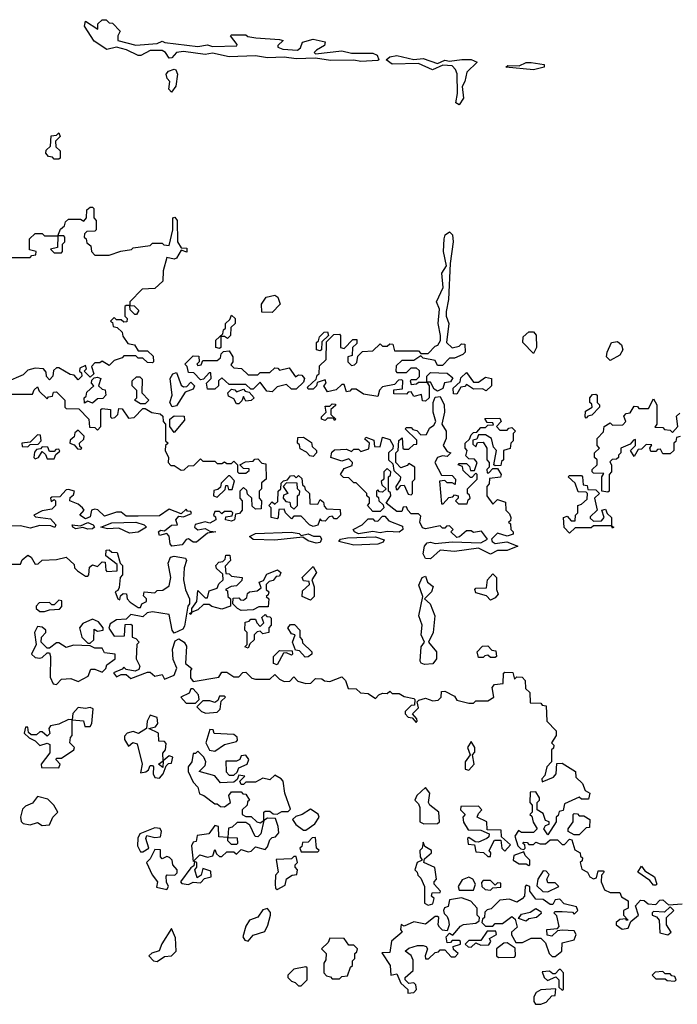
# Model space of a CAD drawing. Extents: x 1980017 to 2252640, y 74400 to 266395.
# Tile 347 of 388: x 2189201 to 2191945, y 215573 to 219682. Entities that reach past the tile are written whole.
import ezdxf

# ---------------------------------------------------------------- set-up
doc = ezdxf.new("R2010")
doc.units = 0

msp = doc.modelspace()

# ---------------------------------------------------------------- linework, layer by layer
at = {"layer": '0CON20XD'}
for points in [[(2190625, 219508), (2190595, 219514.2), (2190498.3, 219511.7), (2190435, 219522.5), (2190355, 219518.8), (2190305, 219526.7), (2190235, 219523.3), (2190185, 219531.2), (2190075, 219528), (2190005, 219542.5), (2189975, 219537.5), (2189885, 219550), (2189855, 219546.2), (2189836.4, 219523.6), (2189825, 219522.5), (2189810, 219545), (2189795, 219553.3), (2189745, 219553.3), (2189707, 219533), (2189695, 219532.5), (2189646.4, 219556.4), (2189605, 219567.5), (2189565, 219557.5), (2189512.3, 219592.3), (2189471.2, 219655), (2189475, 219676.7), (2189527.5, 219642.5), (2189527.5, 219665), (2189545, 219682.5), (2189561.7, 219681.7), (2189575, 219670), (2189588.3, 219668.3), (2189620, 219635), (2189610, 219615), (2189610, 219595), (2189686.1, 219576.1), (2189775, 219583.3), (2189795, 219592.5), (2189806.7, 219586.7), (2189945, 219570), (2189985, 219577.5), (2190005, 219570), (2190106.7, 219573.3), (2190108.3, 219578.3), (2190080, 219615), (2190085, 219620), (2190145, 219620), (2190153, 219613), (2190187, 219607), (2190285, 219600), (2190300, 219595), (2190277.5, 219575), (2190278.3, 219568.3), (2190299.3, 219559.3), (2190360, 219555), (2190372.5, 219565), (2190381.2, 219588.8), (2190425, 219601.2), (2190475, 219590), (2190472.5, 219575), (2190440, 219555), (2190430, 219545), (2190435, 219540), (2190545, 219552.5), (2190585, 219542.5), (2190675, 219543.3), (2190692.5, 219535), (2190700, 219515), (2190695, 219512.5), (2190625, 219508)], [(2191035, 219327.5), (2191021.2, 219335), (2191027.5, 219375), (2191026.1, 219456.1), (2191020, 219475), (2191005, 219490), (2190967, 219493), (2190923.8, 219473.8), (2190865, 219500), (2190755, 219497.5), (2190730, 219515), (2190745, 219527.5), (2190775, 219532.5), (2190845, 219516.7), (2190885, 219520), (2190945, 219500), (2190975, 219513.3), (2190995, 219510), (2191045.8, 219515.8), (2191085, 219516.7), (2191110, 219505), (2191066.1, 219463.9), (2191058.8, 219425), (2191047, 219403), (2191052.5, 219355), (2191035, 219327.5)], [(2189835, 219380), (2189823, 219393), (2189827.5, 219425), (2189816.7, 219436.7), (2189812.5, 219455), (2189821.7, 219468.3), (2189845, 219476.7), (2189853, 219473), (2189860, 219455), (2189852.5, 219405), (2189835, 219380)], [(2191345, 219473.8), (2191230, 219485), (2191238.3, 219491.7), (2191285, 219490), (2191315, 219503.3), (2191335, 219503.3), (2191390, 219495), (2191390, 219485), (2191345, 219473.8)], [(2189365, 219100), (2189345, 219100), (2189338.3, 219108.3), (2189321.7, 219111.7), (2189310, 219125), (2189311.7, 219138.3), (2189330, 219155), (2189331.7, 219198.3), (2189355, 219200), (2189365, 219210), (2189370, 219195), (2189350, 219175), (2189351.7, 219151.7), (2189370, 219135), (2189370, 219105), (2189365, 219100)], [(2189305, 218780), (2189360, 218780), (2189371.7, 218808.3), (2189388.3, 218821.7), (2189391.7, 218838.3), (2189405, 218850), (2189455, 218850), (2189468.3, 218841.7), (2189480, 218855), (2189481.7, 218888.3), (2189495, 218900), (2189505, 218900), (2189510, 218895), (2189510, 218855), (2189520, 218845), (2189520, 218805), (2189515, 218800), (2189481.7, 218798.3), (2189471.7, 218788.3), (2189470, 218775), (2189478.3, 218768.3), (2189481.7, 218751.7), (2189498.3, 218738.3), (2189500, 218715), (2189515, 218700), (2189575, 218700), (2189623, 218717), (2189667, 218723), (2189675, 218730), (2189745, 218740), (2189755, 218750), (2189795, 218750), (2189803, 218743), (2189825, 218740), (2189840, 218805), (2189840, 218855), (2189848.3, 218858.3), (2189857.5, 218845), (2189860, 218755), (2189875, 218730), (2189898.3, 218728.3), (2189898.3, 218711.7), (2189875, 218720), (2189855, 218687.5), (2189845, 218683.3), (2189815, 218690), (2189800, 218635), (2189798.3, 218591.7), (2189765, 218560), (2189711.7, 218558.3), (2189660, 218505), (2189660, 218490), (2189678.3, 218488.3), (2189698.3, 218468.3), (2189688.3, 218451.7), (2189681.7, 218451.7), (2189661.7, 218471.7), (2189660, 218490), (2189645, 218490), (2189640, 218485), (2189640, 218445), (2189650, 218435), (2189648.3, 218421.7), (2189635, 218420), (2189625, 218430), (2189605, 218430), (2189595, 218440), (2189580, 218425), (2189588.3, 218418.3), (2189591.7, 218401.7), (2189608.3, 218398.3), (2189628.3, 218378.3), (2189631.7, 218361.7), (2189651.7, 218331.7), (2189680, 218325), (2189695, 218300), (2189735, 218300), (2189758.3, 218278.3), (2189760, 218255), (2189755, 218250), (2189735, 218252.5), (2189715, 218270), (2189695, 218270), (2189685, 218280), (2189635, 218280), (2189628.3, 218271.7), (2189595, 218260), (2189575, 218240), (2189545, 218257.5), (2189535, 218250), (2189515, 218250), (2189500, 218235), (2189510, 218205), (2189495, 218190), (2189470, 218215), (2189480, 218225), (2189475, 218240), (2189451.7, 218228.3), (2189450, 218215), (2189458.3, 218208.3), (2189460, 218195), (2189445, 218180), (2189428.3, 218198.3), (2189411.7, 218201.7), (2189365, 218230), (2189355, 218230), (2189341.7, 218218.3), (2189340, 218195), (2189325, 218180), (2189313, 218193), (2189311.7, 218211.7), (2189300, 218225), (2189265, 218227.5), (2189235, 218220), (2189215, 218200), (2189145, 218170)], [(2189155, 218690), (2189245, 218690), (2189251.7, 218698.3), (2189268.3, 218701.7), (2189270, 218715), (2189241.7, 218721.7), (2189241.7, 218768.3), (2189265, 218790), (2189295, 218790), (2189305, 218780)], [(2189375, 218710), (2189380, 218715), (2189380, 218745), (2189390, 218755), (2189390, 218775), (2189385, 218780), (2189360, 218780), (2189358.3, 218731.7), (2189330, 218725), (2189345, 218710), (2189375, 218710)], [(2190895, 218090), (2190881.7, 218091.7), (2190878.3, 218118.3), (2190845, 218110), (2190835, 218130), (2190821.7, 218128.3), (2190815, 218120), (2190761.7, 218121.7), (2190761.7, 218138.3), (2190798.3, 218141.7), (2190800, 218175), (2190795, 218180), (2190781.7, 218178.3), (2190765, 218160), (2190715, 218150), (2190703, 218137), (2190695, 218110), (2190635, 218120), (2190605, 218140), (2190585, 218140), (2190578.3, 218131.7), (2190565, 218130), (2190555, 218160), (2190545, 218160), (2190521.7, 218138.3), (2190485, 218130), (2190470, 218155), (2190480, 218165), (2190475, 218180), (2190441.7, 218168.3), (2190440, 218155), (2190425, 218140), (2190405, 218140), (2190401.7, 218148.3), (2190438.3, 218181.7), (2190441.7, 218198.3), (2190450, 218205), (2190451.7, 218238.3), (2190480, 218265), (2190481.7, 218338.3), (2190511.7, 218368.3), (2190535, 218370), (2190540, 218365), (2190540, 218315), (2190555, 218310), (2190591.7, 218348.3), (2190608.3, 218348.3), (2190608.3, 218331.7), (2190590, 218315), (2190588.3, 218281.7), (2190570, 218275), (2190570, 218255), (2190585, 218240), (2190598.3, 218241.7), (2190608.3, 218251.7), (2190611.7, 218278.3), (2190631.7, 218298.3), (2190675, 218300), (2190705, 218330), (2190715, 218320), (2190735, 218320), (2190745, 218330), (2190758.3, 218328.3), (2190765, 218300), (2190865, 218300), (2190875, 218290), (2190905, 218290), (2190935, 218320), (2190946.4, 218323.6), (2190957, 218343), (2190957.5, 218365), (2190946.7, 218415), (2190952.5, 218475), (2190940, 218505), (2190967.5, 218565), (2190962.5, 218625), (2190982.5, 218655), (2190970, 218715), (2190971.7, 218768.3), (2190976.7, 218785), (2190995, 218797.5), (2191006.7, 218785), (2191010, 218755), (2190997.5, 218665), (2190990, 218515), (2190980, 218465), (2190980, 218445), (2190991.2, 218415), (2190982.5, 218335), (2191005, 218312.5), (2191035, 218320), (2191045, 218330), (2191058.3, 218328.3), (2191060, 218295), (2191050, 218285), (2191015, 218270), (2190995, 218270), (2190965, 218240), (2190945, 218240), (2190935, 218260), (2190885, 218270), (2190875, 218280), (2190845, 218260), (2190795, 218260), (2190771.7, 218238.3), (2190770, 218215), (2190775, 218210), (2190815, 218210), (2190835, 218230), (2190855, 218230), (2190868.3, 218218.3), (2190868.3, 218191.7), (2190855, 218180), (2190835, 218180), (2190830, 218175), (2190835, 218160), (2190857, 218163), (2190865, 218170), (2190900, 218170), (2190900, 218195), (2190915, 218210), (2190985, 218207.5), (2191008.3, 218188.3), (2190998.3, 218171.7), (2190973.6, 218166.4), (2190966.4, 218143.6), (2190945, 218132.5), (2190930, 218140), (2190915, 218170), (2190900, 218170), (2190910, 218155), (2190910, 218105), (2190895, 218090)], [(2190255, 218460), (2190211.7, 218461.7), (2190210, 218495), (2190230, 218525), (2190265, 218532.5), (2190277.5, 218525), (2190287.5, 218495), (2190255, 218460)], [(2190035, 218310), (2190020, 218315), (2190020, 218345), (2190048.3, 218371.7), (2190051.7, 218388.3), (2190060, 218395), (2190060, 218415), (2190078.3, 218431.7), (2190085, 218450), (2190100, 218435), (2190100, 218415), (2190081.7, 218398.3), (2190080, 218365), (2190068.3, 218351.7), (2190055, 218360), (2190040, 218360), (2190040, 218315), (2190035, 218310)], [(2190455, 218300), (2190440, 218305), (2190440, 218335), (2190448.3, 218341.7), (2190451.7, 218358.3), (2190471.7, 218378.3), (2190485, 218380), (2190490, 218365), (2190461.7, 218338.3), (2190460, 218305), (2190455, 218300)], [(2191345, 218290), (2191300, 218335), (2191301.7, 218358.3), (2191325, 218380), (2191345, 218380), (2191356.4, 218366.4), (2191357.5, 218315), (2191345, 218290)], [(2191665, 218260), (2191650, 218275), (2191652.5, 218295), (2191670, 218335), (2191695, 218340), (2191712.5, 218325), (2191717.5, 218305), (2191705, 218282.5), (2191665, 218260)], [(2190255, 218130), (2190231.7, 218131.7), (2190205, 218170), (2190175, 218140), (2190165, 218140), (2190145, 218160), (2190075, 218160), (2190045, 218187.5), (2190030, 218175), (2190030, 218155), (2190015, 218140), (2189985, 218140), (2189980, 218165), (2190000, 218185), (2189998.3, 218208.3), (2189991.7, 218208.3), (2189968.3, 218181.7), (2189955, 218180), (2189928.3, 218208.3), (2189905, 218210), (2189900, 218235), (2189890, 218245), (2189925, 218280), (2189948.3, 218278.3), (2189950, 218255), (2189940, 218245), (2189945, 218240), (2189958.3, 218241.7), (2189965, 218260), (2190025, 218260), (2190038.3, 218271.7), (2190041.7, 218288.3), (2190051.7, 218298.3), (2190075, 218300), (2190090, 218275), (2190090, 218255), (2190081.7, 218241.7), (2190095, 218230), (2190127, 218227), (2190155, 218200), (2190195, 218200), (2190205, 218210), (2190245, 218210), (2190265, 218230), (2190278.3, 218228.3), (2190285, 218220), (2190325, 218230), (2190352.5, 218192.5), (2190365, 218200), (2190378.3, 218198.3), (2190390, 218185), (2190385, 218170), (2190355, 218140), (2190335, 218140), (2190315, 218160), (2190275, 218150), (2190255, 218130)], [(2189837.5, 218067.5), (2189827.5, 218085), (2189837.5, 218115), (2189828.8, 218185), (2189840, 218205), (2189855, 218210), (2189875, 218157.5), (2189885, 218150), (2189898.3, 218151.7), (2189915, 218170), (2189930, 218155), (2189925, 218140), (2189891.7, 218128.3), (2189855, 218071.2), (2189837.5, 218067.5)], [(2191025, 218120), (2191011.7, 218121.7), (2191010, 218145), (2191038.3, 218171.7), (2191041.7, 218188.3), (2191065, 218210), (2191095, 218170), (2191115, 218170), (2191145, 218190), (2191170, 218185), (2191170, 218155), (2191147, 218133), (2191131.7, 218141.7), (2191095, 218140), (2191065, 218160), (2191058.3, 218151.7), (2191041.7, 218148.3), (2191025, 218120)], [(2189471.7, 218081.7), (2189470, 218105), (2189478.3, 218111.7), (2189481.7, 218128.3), (2189510, 218155), (2189500, 218165), (2189501.7, 218178.3), (2189511.7, 218188.3), (2189525, 218190), (2189540, 218185), (2189530, 218155), (2189545, 218140), (2189558.3, 218138.3), (2189560, 218115), (2189548.3, 218101.7), (2189525, 218100), (2189505, 218082.5), (2189485, 218090), (2189471.7, 218081.7)], [(2189725, 218080), (2189705, 218080), (2189680, 218095), (2189690, 218105), (2189690, 218135), (2189670, 218155), (2189670, 218175), (2189688.3, 218191.7), (2189701.7, 218191.7), (2189711.7, 218181.7), (2189710, 218125), (2189740, 218095), (2189725, 218080)], [(2189165, 218120), (2189255, 218120), (2189261.7, 218138.3), (2189275, 218150), (2189281.7, 218131.7), (2189315, 218100), (2189321.7, 218108.3), (2189338.3, 218111.7), (2189341.7, 218128.3), (2189355, 218130), (2189390, 218095), (2189390, 218065), (2189395, 218060), (2189448.3, 218058.3), (2189490, 218015), (2189491.7, 217981.7), (2189515, 217980), (2189525, 217970), (2189540, 217985), (2189540, 218055), (2189545, 218060), (2189580, 218055), (2189580, 218025), (2189585, 218020), (2189598.3, 218021.7), (2189610, 218035), (2189615, 218060), (2189628.3, 218058.3), (2189655, 218020), (2189678.3, 218021.7), (2189715, 218060), (2189725, 218060), (2189753, 218043), (2189787.5, 218037.5), (2189798.3, 218028.3), (2189800, 218005), (2189810, 217995), (2189810, 217925), (2189820, 217915), (2189810, 217905), (2189807.5, 217885), (2189822.5, 217855), (2189820, 217835), (2189831.7, 217821.7), (2189845, 217822.5), (2189875, 217802.5), (2189886.7, 217803.3), (2189905, 217820), (2189928.3, 217821.7), (2189955, 217850), (2189965, 217840), (2190015, 217840), (2190025, 217830), (2190045, 217830), (2190055, 217837.5), (2190065, 217830), (2190085, 217830), (2190095, 217840), (2190110, 217825), (2190110, 217795), (2190115, 217790), (2190145, 217790), (2190158.3, 217801.7), (2190158.3, 217808.3), (2190135, 217810), (2190120, 217825), (2190143, 217837), (2190175, 217840), (2190181.7, 217848.3), (2190195, 217850), (2190211.7, 217831.7), (2190228.3, 217828.3), (2190230, 217765), (2190210, 217750), (2190210, 217725), (2190200, 217715), (2190200, 217685), (2190210, 217675), (2190208.3, 217641.7), (2190185, 217640), (2190171.7, 217651.7), (2190170, 217685), (2190151.7, 217701.7), (2190148.3, 217718.3), (2190135, 217730), (2190120, 217715), (2190120, 217685), (2190130, 217675), (2190130, 217635), (2190118.3, 217621.7), (2190101.7, 217618.3), (2190097.5, 217595), (2190085, 217590), (2190060, 217595), (2190061.7, 217608.3), (2190088.3, 217611.7), (2190090, 217625), (2190085, 217630), (2190055, 217630), (2190045, 217620), (2190035, 217630), (2190015, 217630), (2190010, 217615), (2190018.3, 217608.3), (2190020, 217595), (2189995, 217582), (2189975, 217586.7), (2189933.8, 217576.2), (2189930, 217565), (2189945, 217554), (2189975, 217558.8), (2189995, 217547.5), (2190020, 217545), (2189985, 217540), (2189938.3, 217501.7), (2189925, 217502.5), (2189905, 217516.2), (2189895, 217512.5), (2189879.5, 217490.5), (2189835.9, 217485.9), (2189828.8, 217495), (2189825, 217527.5), (2189815, 217537.5), (2189785, 217530), (2189780, 217545), (2189788.3, 217551.7), (2189805, 217550), (2189835, 217572.5), (2189860, 217575), (2189852.5, 217595), (2189865, 217610), (2189885, 217607.5), (2189918.3, 217621.7), (2189915, 217630), (2189901.7, 217631.7), (2189895, 217640), (2189875, 217620), (2189825, 217640), (2189785, 217612.5), (2189695, 217610), (2189645, 217610), (2189625, 217627.5), (2189605, 217627.5), (2189555, 217610), (2189526.4, 217636.4), (2189515, 217640), (2189500, 217635), (2189495, 217607.5), (2189475, 217598.8), (2189452.5, 217615), (2189470, 217635), (2189462.5, 217645), (2189445, 217660), (2189410, 217675), (2189411.7, 217688.3), (2189425, 217700), (2189430, 217715), (2189405, 217722.5), (2189395, 217720), (2189368.3, 217691.7), (2189335, 217690), (2189330, 217685), (2189331.7, 217671.7), (2189345, 217680), (2189350, 217675), (2189350, 217655), (2189335, 217640), (2189295, 217633.3), (2189260, 217615), (2189267.5, 217607.5), (2189330, 217600), (2189352.5, 217575), (2189347, 217563), (2189330.7, 217570.7), (2189285, 217571.2), (2189245, 217560), (2189205, 217570), (2189165, 217568.6)], [(2190115, 218080), (2190105, 218080), (2190095, 218100), (2190071.7, 218111.7), (2190070, 218125), (2190085, 218140), (2190098.3, 218138.3), (2190105, 218130), (2190135, 218140), (2190141.7, 218131.7), (2190158.3, 218128.3), (2190180, 218105), (2190167, 218093), (2190145, 218090), (2190135, 218110), (2190128.3, 218091.7), (2190115, 218080)], [(2191565, 218020), (2191560, 218025), (2191561.7, 218048.3), (2191590, 218065), (2191588.3, 218078.3), (2191580, 218085), (2191580, 218105), (2191591.7, 218118.3), (2191605, 218120), (2191610, 218115), (2191610, 218085), (2191620, 218075), (2191620, 218065), (2191588.3, 218031.7), (2191571.7, 218028.3), (2191565, 218020)], [(2190515, 218010), (2190510, 218020), (2190485, 218020), (2190475, 218010), (2190460, 218015), (2190460, 218025), (2190480, 218045), (2190475, 218070), (2190495, 218070), (2190505, 218080), (2190518.3, 218078.3), (2190518.3, 218071.7), (2190500, 218055), (2190500, 218035), (2190520, 218015), (2190515, 218010)], [(2190915, 217432.9), (2190894.3, 217434.3), (2190883.9, 217453.9), (2190890, 217485), (2190901.4, 217498.6), (2190915, 217502), (2190935, 217496.2), (2191005, 217504), (2191125, 217498.8), (2191152.5, 217515), (2191128.3, 217548.3), (2191095, 217542.5), (2191085, 217550), (2191065, 217550), (2191036.1, 217523.9), (2191025, 217521.2), (2191000, 217545), (2191010, 217555), (2190995, 217570), (2190981.7, 217568.3), (2190975, 217560), (2190965, 217560), (2190955, 217570), (2190895, 217557.5), (2190881.7, 217561.7), (2190870, 217585), (2190875, 217610), (2190865, 217620), (2190835, 217620), (2190820, 217635), (2190815, 217650), (2190801.7, 217648.3), (2190795, 217630), (2190775, 217630), (2190730, 217665), (2190750, 217695), (2190748.3, 217708.3), (2190740, 217715), (2190740, 217775), (2190748.3, 217781.7), (2190750, 217795), (2190735, 217810), (2190720, 217795), (2190720, 217765), (2190710, 217755), (2190711.7, 217741.7), (2190730, 217725), (2190715, 217710), (2190701.7, 217711.7), (2190695, 217720), (2190690, 217715), (2190690, 217695), (2190698.3, 217688.3), (2190700, 217675), (2190718.3, 217658.3), (2190720, 217645), (2190705, 217630), (2190675, 217630), (2190652.5, 217655), (2190660, 217665), (2190660, 217685), (2190650, 217695), (2190650, 217705), (2190605, 217750), (2190595, 217750), (2190575, 217770), (2190551.7, 217771.7), (2190540, 217785), (2190555, 217810), (2190588.3, 217821.7), (2190590, 217835), (2190575, 217850), (2190545, 217840), (2190500, 217855), (2190503, 217877), (2190515, 217887.5), (2190565, 217890), (2190585, 217880), (2190595, 217890), (2190615, 217890), (2190625, 217880), (2190658.3, 217891.7), (2190660, 217915), (2190641.7, 217931.7), (2190645, 217940), (2190678.3, 217928.3), (2190681.7, 217901.7), (2190705, 217900), (2190715, 217940), (2190745, 217930), (2190760, 217905), (2190758.3, 217891.7), (2190740, 217875), (2190740, 217845), (2190758.3, 217828.3), (2190761.7, 217801.7), (2190790, 217775), (2190788.3, 217761.7), (2190770, 217735), (2190771.7, 217721.7), (2190778.3, 217721.7), (2190791.7, 217738.3), (2190805, 217740), (2190821.7, 217701.7), (2190835, 217700), (2190840, 217705), (2190840, 217755), (2190850, 217765), (2190850, 217815), (2190825, 217830), (2190818.3, 217821.7), (2190791.7, 217811.7), (2190770, 217835), (2190770, 217875), (2190780, 217885), (2190783, 217927), (2190797, 217937), (2190800, 217895), (2190805, 217890), (2190825, 217890), (2190845, 217910), (2190858.3, 217911.7), (2190858.3, 217928.3), (2190810, 217975), (2190815, 217980), (2190835, 217980), (2190841.7, 217971.7), (2190858.3, 217968.3), (2190875, 217950), (2190898.3, 217951.7), (2190911.7, 217978.3), (2190929.3, 217990.7), (2190937.5, 218005), (2190926, 218045), (2190926.2, 218085), (2190935, 218107.5), (2190955, 218110), (2190972, 218075), (2190974, 218045), (2190962.5, 217995), (2190980, 217965), (2190980, 217935), (2190967.5, 217905), (2190985, 217880), (2191000, 217875), (2190985, 217860), (2190965, 217862.5), (2190944.2, 217855.8), (2190933.8, 217835), (2190961.7, 217781.7), (2191005, 217780), (2191020, 217765), (2191017.5, 217742.5), (2191005, 217750), (2190985, 217750), (2190975, 217760), (2190953, 217757), (2190961.7, 217661.7), (2190968.3, 217661.7), (2190991.7, 217688.3), (2191008.3, 217691.7), (2191015, 217700), (2191030, 217695), (2191030, 217685), (2191020, 217675), (2191031.7, 217661.7), (2191068.3, 217661.7), (2191071.7, 217678.3), (2191080, 217685), (2191078.3, 217698.3), (2191070, 217705), (2191070, 217725), (2191110, 217765), (2191110, 217785), (2191105, 217790), (2191088.3, 217771.7), (2191081.7, 217771.7), (2191051.7, 217801.7), (2191048.3, 217818.3), (2191030, 217825), (2191035, 217830), (2191065, 217830), (2191078.3, 217818.3), (2191081.7, 217801.7), (2191098.3, 217801.7), (2191110, 217835), (2191098.3, 217848.3), (2191075, 217850), (2191062.5, 217862.5), (2191067.5, 217885), (2191060, 217895), (2191060, 217915), (2191078.3, 217931.7), (2191085, 217950), (2191095, 217960), (2191108.3, 217961.7), (2191125, 217980), (2191145, 217980), (2191155, 217990), (2191178.3, 217991.7), (2191175, 218000), (2191151.7, 218001.7), (2191141.7, 218018.3), (2191205, 218020), (2191210, 218005), (2191190, 217985), (2191205, 217970), (2191235, 217970), (2191241.7, 217978.3), (2191255, 217980), (2191270, 217965), (2191260, 217955), (2191260, 217925), (2191250, 217915), (2191247, 217893), (2191220, 217885), (2191220, 217845), (2191211.7, 217838.3), (2191208.3, 217821.7), (2191185, 217820), (2191180, 217825), (2191190, 217885), (2191178.3, 217898.3), (2191170, 217935), (2191145, 217950), (2191115, 217950), (2191108.3, 217931.7), (2191091.7, 217928.3), (2191091.7, 217911.7), (2191105, 217900), (2191111.7, 217918.3), (2191135, 217920), (2191150, 217895), (2191150, 217845), (2191160, 217835), (2191160, 217815), (2191150, 217805), (2191151.7, 217791.7), (2191158.3, 217791.7), (2191175, 217810), (2191195, 217810), (2191210, 217785), (2191207, 217773), (2191161.7, 217768.3), (2191160, 217745), (2191150, 217735), (2191150, 217695), (2191175, 217660), (2191195, 217680), (2191228.3, 217668.3), (2191230, 217635), (2191245, 217620), (2191250, 217605), (2191248.3, 217591.7), (2191240, 217585), (2191248.3, 217578.3), (2191250, 217555), (2191260, 217545), (2191260, 217535), (2191235, 217527.5), (2191195, 217540), (2191170, 217515), (2191172.5, 217505), (2191185, 217496.7), (2191233.8, 217503.8), (2191280, 217485), (2191235, 217466.7), (2191195, 217467.5), (2191165, 217452.5), (2191115, 217477.5), (2191015, 217462.5), (2190955, 217468.8), (2190915, 217432.9)], [(2191655, 217710), (2191630, 217715), (2191630, 217775), (2191638.3, 217788.3), (2191595, 217790), (2191590, 217795), (2191590, 217805), (2191610, 217825), (2191610, 217845), (2191600, 217855), (2191600, 217875), (2191620, 217895), (2191610, 217905), (2191610, 217935), (2191637, 217963), (2191640, 217985), (2191665, 218000), (2191675, 217990), (2191718.3, 217991.7), (2191730, 218005), (2191721.7, 218028.3), (2191731.7, 218038.3), (2191748.3, 218041.7), (2191765, 218070), (2191778.3, 218068.3), (2191785, 218060), (2191825, 218060), (2191845, 218100), (2191860, 218075), (2191860, 217995), (2191851.7, 217981.7), (2191885, 217980), (2191891.7, 217971.7), (2191915, 217970), (2191925, 217960), (2191947.5, 217985), (2191941.7, 218028.3), (2191955, 218040)], [(2189845, 217960), (2189827.5, 217985), (2189827.5, 218015), (2189845, 218028.8), (2189887.5, 218027.5), (2189888.3, 218011.7), (2189845, 217960)], [(2189455, 217890), (2189460, 217895), (2189451.7, 217901.7), (2189450, 217915), (2189468.3, 217931.7), (2189470, 217945), (2189445, 217970), (2189431.7, 217958.3), (2189428.3, 217941.7), (2189411.7, 217928.3), (2189410, 217915), (2189428.3, 217908.3), (2189441.7, 217891.7), (2189455, 217890)], [(2189235, 217900), (2189245, 217910), (2189278.3, 217911.7), (2189290, 217925), (2189288.3, 217948.3), (2189275, 217950), (2189245, 217920), (2189210, 217915), (2189211.7, 217901.7), (2189235, 217900)], [(2190425, 217860), (2190411.7, 217861.7), (2190398.3, 217878.3), (2190371.7, 217891.7), (2190368.3, 217908.3), (2190360, 217915), (2190361.7, 217938.3), (2190385, 217940), (2190418.3, 217918.3), (2190421.7, 217901.7), (2190440, 217885), (2190440, 217875), (2190425, 217860)], [(2191956.4, 217943.6), (2191941.7, 217938.3), (2191938.3, 217921.7), (2191930, 217915), (2191930, 217885), (2191915, 217870), (2191885, 217870), (2191875, 217890), (2191861.7, 217888.3), (2191855, 217880), (2191835, 217880), (2191830, 217895), (2191838.3, 217908.3), (2191815, 217910), (2191795, 217890), (2191781.7, 217888.3), (2191765, 217860), (2191750, 217885), (2191770, 217905), (2191770, 217930), (2191761.7, 217928.3), (2191748.3, 217911.7), (2191710, 217895), (2191710, 217875), (2191700, 217865), (2191700, 217855), (2191691.7, 217848.3), (2191673, 217847), (2191663, 217837), (2191670, 217825), (2191670, 217795), (2191660, 217785), (2191660, 217715), (2191655, 217710)], [(2189345, 217850), (2189351.7, 217868.3), (2189368.3, 217881.7), (2189365, 217890), (2189351.7, 217888.3), (2189345, 217880), (2189325, 217880), (2189318.3, 217898.3), (2189295, 217900), (2189288.3, 217891.7), (2189271.7, 217888.3), (2189263, 217877), (2189260, 217855), (2189265, 217850), (2189280, 217855), (2189295, 217880), (2189308.3, 217868.3), (2189315, 217850), (2189345, 217850)], [(2190025, 217690), (2190058.3, 217721.7), (2190061.7, 217738.3), (2190068.3, 217738.3), (2190071.7, 217721.7), (2190088.3, 217721.7), (2190097.5, 217757.5), (2190078.3, 217778.3), (2190071.7, 217778.3), (2190041.7, 217748.3), (2190038.3, 217731.7), (2190028.3, 217721.7), (2190011.7, 217718.3), (2190010, 217695), (2190025, 217690)], [(2190425, 217567.5), (2190410, 217575), (2190375, 217610), (2190345, 217610), (2190335, 217600), (2190310, 217625), (2190305, 217640), (2190281.7, 217638.3), (2190280, 217605), (2190275, 217600), (2190250, 217605), (2190250, 217645), (2190240, 217655), (2190255, 217670), (2190265, 217660), (2190278.3, 217671.7), (2190280, 217715), (2190290, 217725), (2190291.7, 217748.3), (2190301.7, 217758.3), (2190318.3, 217761.7), (2190331.7, 217778.3), (2190345, 217780), (2190355, 217770), (2190365, 217780), (2190378.3, 217768.3), (2190381.7, 217741.7), (2190390, 217735), (2190391.7, 217721.7), (2190410, 217705), (2190411.7, 217661.7), (2190445, 217660), (2190455, 217680), (2190468.3, 217668.3), (2190471.7, 217651.7), (2190481.7, 217641.7), (2190538.3, 217638.3), (2190540, 217615), (2190525, 217600), (2190515, 217600), (2190505, 217610), (2190491.7, 217608.3), (2190475, 217590), (2190461.7, 217591.7), (2190455, 217600), (2190445, 217572.5), (2190425, 217567.5)], [(2190345, 217640), (2190360, 217655), (2190360, 217695), (2190368.3, 217701.7), (2190370, 217715), (2190360, 217725), (2190358.3, 217748.3), (2190315, 217750), (2190300, 217735), (2190320, 217705), (2190301.7, 217698.3), (2190300, 217685), (2190311.7, 217671.7), (2190328.3, 217668.3), (2190331.7, 217651.7), (2190345, 217640)], [(2191495, 217540), (2191473, 217563), (2191470, 217605), (2191485, 217610), (2191501.7, 217591.7), (2191518.3, 217591.7), (2191520, 217615), (2191530, 217625), (2191530, 217655), (2191545, 217660), (2191568.3, 217681.7), (2191570, 217705), (2191565, 217710), (2191531.7, 217711.7), (2191518.3, 217748.3), (2191490, 217775), (2191495, 217780), (2191545, 217780), (2191550, 217775), (2191551.7, 217741.7), (2191568.3, 217738.3), (2191571.7, 217721.7), (2191605, 217720), (2191620, 217705), (2191600, 217685), (2191610, 217635), (2191581.7, 217608.3), (2191581.7, 217601.7), (2191595, 217590), (2191628.3, 217591.7), (2191640, 217605), (2191630, 217635), (2191645, 217640), (2191651.7, 217621.7), (2191670, 217605), (2191670, 217570), (2191680, 217565), (2191675, 217560), (2191670, 217570), (2191595, 217570), (2191585, 217562.5), (2191518.3, 217561.7), (2191495, 217540)], [(2189485, 217556.2), (2189465, 217563.8), (2189435, 217557.5), (2189422.5, 217565), (2189420, 217575), (2189455, 217570), (2189485, 217583.8), (2189507.5, 217575), (2189512.5, 217565), (2189505, 217557.5), (2189485, 217556.2)], [(2189659.3, 217539.3), (2189615, 217560.8), (2189567, 217557), (2189540, 217565), (2189585, 217582.5), (2189686.1, 217586.1), (2189720, 217575), (2189730, 217565), (2189695, 217543.3), (2189659.3, 217539.3)], [(2190615, 217536.2), (2190597.5, 217545), (2190592.5, 217555), (2190630, 217575), (2190655, 217600), (2190675, 217600), (2190681.7, 217591.7), (2190695, 217590), (2190715, 217610), (2190725, 217610), (2190741.7, 217591.7), (2190798.3, 217568.3), (2190800, 217555), (2190785, 217543.8), (2190735, 217546.7), (2190705, 217541.2), (2190675, 217546.7), (2190615, 217536.2)], [(2190438.3, 217498.3), (2190405, 217507.5), (2190383, 217523), (2190265, 217510.8), (2190175, 217513.3), (2190160, 217525), (2190185, 217538), (2190334.1, 217544.1), (2190367.5, 217537.5), (2190375, 217530), (2190405, 217536.2), (2190427, 217527), (2190455, 217527.5), (2190460, 217515), (2190455, 217500), (2190438.3, 217498.3)], [(2190595, 217490), (2190532.5, 217505), (2190540, 217515), (2190569.3, 217520.7), (2190685, 217524), (2190721.7, 217511.7), (2190718.3, 217501.7), (2190695, 217493.8), (2190595, 217490)], [(2189165, 217410), (2189205, 217410), (2189211.7, 217428.3), (2189235, 217447.5), (2189249.3, 217439.3), (2189265, 217410), (2189278.3, 217411.7), (2189295, 217427.5), (2189355, 217430), (2189395, 217440), (2189428.3, 217408.3), (2189430, 217395), (2189441.7, 217381.7), (2189475, 217360), (2189485, 217360), (2189490, 217365), (2189491.7, 217398.3), (2189505, 217407.5), (2189525, 217400), (2189545, 217420), (2189558.3, 217418.3), (2189560, 217385), (2189565, 217380), (2189608.3, 217381.7), (2189608.3, 217408.3), (2189560, 217445), (2189561.7, 217468.3), (2189575, 217470), (2189585, 217460), (2189608.3, 217458.3), (2189620, 217415), (2189630, 217405), (2189630, 217365), (2189620, 217355), (2189616.7, 217313.3), (2189610, 217300), (2189600, 217295), (2189610, 217265), (2189618.3, 217261.7), (2189621.7, 217278.3), (2189632.5, 217287.5), (2189647, 217287), (2189650, 217265), (2189661.7, 217251.7), (2189695, 217230), (2189705, 217230), (2189710, 217245), (2189730, 217255), (2189730, 217265), (2189718.3, 217278.3), (2189720, 217295), (2189765, 217290), (2189775, 217300), (2189798.3, 217301.7), (2189825, 217320), (2189831.2, 217355), (2189820, 217415), (2189830.7, 217439.3), (2189846.1, 217443.9), (2189892.5, 217435), (2189897.5, 217425), (2189886.7, 217395), (2189884.3, 217345), (2189893, 217303), (2189910, 217265), (2189910, 217245), (2189902.5, 217235), (2189888.7, 217151.3), (2189881.7, 217138.3), (2189845, 217122.5), (2189836.7, 217135), (2189825, 217200), (2189755, 217211.2), (2189733, 217207), (2189715, 217190), (2189665, 217200), (2189645, 217180), (2189605, 217177.5), (2189578.3, 217161.7), (2189573, 217143), (2189595, 217110), (2189638.3, 217111.7), (2189641.7, 217158.3), (2189665, 217160), (2189670, 217155), (2189670, 217105), (2189685, 217100), (2189700, 217085), (2189690, 217075), (2189687.5, 217015), (2189702.5, 216985), (2189698.8, 216971.2), (2189683.3, 216963.3)], [(2189915, 217200), (2189910, 217205), (2189920, 217210), (2189920, 217225), (2189940, 217255), (2189945, 217300), (2189975, 217270), (2189985, 217270), (2189991.7, 217298.3), (2190025, 217310), (2190031.7, 217328.3), (2190050, 217345), (2190048.3, 217368.3), (2190021.7, 217391.7), (2190020, 217405), (2190031.7, 217418.3), (2190048.3, 217421.7), (2190058.3, 217431.7), (2190061.7, 217448.3), (2190078.3, 217448.3), (2190080, 217425), (2190058.3, 217401.7), (2190061.7, 217371.7), (2190075, 217370), (2190085, 217360), (2190130, 217355), (2190128.3, 217341.7), (2190105, 217320), (2190083, 217317), (2190060, 217305), (2190068.3, 217298.3), (2190070, 217275), (2190080, 217265), (2190080, 217235), (2190045, 217222.5), (2190003, 217233), (2189991.7, 217241.7), (2189968.3, 217241.7), (2189945, 217220), (2189920, 217210), (2189915, 217200)], [(2190125, 217217.5), (2190110, 217225), (2190090, 217245), (2190091.7, 217268.3), (2190115, 217270), (2190121.7, 217261.7), (2190135, 217260), (2190148.3, 217271.7), (2190151.7, 217288.3), (2190160, 217295), (2190191.7, 217298.3), (2190208.3, 217311.7), (2190200, 217335), (2190218.3, 217341.7), (2190231.7, 217368.3), (2190277, 217387), (2190290, 217375), (2190285, 217360), (2190271.7, 217358.3), (2190258.3, 217341.7), (2190241.7, 217338.3), (2190230, 217325), (2190230, 217305), (2190240, 217295), (2190238.3, 217281.7), (2190230, 217275), (2190240, 217265), (2190238.3, 217231.7), (2190198.3, 217231.7), (2190175, 217220), (2190125, 217217.5)], [(2190415, 217260), (2190380, 217275), (2190381.7, 217298.3), (2190410, 217325), (2190408.3, 217338.3), (2190385, 217340), (2190380, 217355), (2190425, 217400), (2190440, 217375), (2190420, 217345), (2190430, 217315), (2190430, 217275), (2190415, 217260)], [(2190890.8, 216990.8), (2190876.7, 216996.7), (2190872.5, 217005), (2190876.7, 217065), (2190890, 217085), (2190876.7, 217115), (2190880, 217155), (2190866.2, 217195), (2190882.5, 217275), (2190867, 217323), (2190880, 217355), (2190895, 217360), (2190902.5, 217335), (2190926.7, 217316.7), (2190918.8, 217295), (2190890, 217265), (2190914.1, 217244.1), (2190932.9, 217195), (2190926.7, 217125), (2190907.5, 217085), (2190940, 217045), (2190940, 217015), (2190925, 216993.8), (2190890.8, 216990.8)], [(2191165, 217260), (2191148.3, 217278.3), (2191105, 217290), (2191100, 217305), (2191105, 217310), (2191148.3, 217311.7), (2191152.5, 217345), (2191175, 217370), (2191190, 217355), (2191190, 217305), (2191197.5, 217285), (2191185, 217270), (2191165, 217260)], [(2189305, 217212.5), (2189325, 217220), (2189367, 217223), (2189377, 217233), (2189377, 217257), (2189365, 217260), (2189345, 217240), (2189335, 217240), (2189325, 217250), (2189281.7, 217248.3), (2189270, 217235), (2189270, 217225), (2189285, 217212.5), (2189305, 217212.5)], [(2189495, 217080), (2189510, 217095), (2189511.7, 217138.3), (2189525, 217130), (2189550, 217135), (2189550, 217145), (2189529.3, 217169.3), (2189505, 217180), (2189465, 217162.5), (2189450, 217145), (2189460, 217105), (2189485, 217080), (2189495, 217080)], [(2190155, 217060), (2190140, 217065), (2190150, 217075), (2190150, 217125), (2190140, 217135), (2190141.7, 217168.3), (2190158.3, 217171.7), (2190165, 217180), (2190185, 217180), (2190190, 217165), (2190205, 217150), (2190220, 217165), (2190211.7, 217188.3), (2190225, 217200), (2190231.7, 217191.7), (2190245, 217190), (2190250, 217185), (2190250, 217155), (2190240, 217145), (2190240, 217125), (2190215, 217120), (2190205, 217130), (2190191.7, 217128.3), (2190180, 217115), (2190180, 217095), (2190161.7, 217078.3), (2190155, 217060)], [(2189355, 216907.5), (2189375, 216930), (2189415, 216932.5), (2189445, 216920), (2189486.7, 216943.3), (2189498.3, 216971.7), (2189515, 216972.5), (2189545, 216960), (2189560, 216975), (2189565, 216990), (2189600, 217015), (2189600, 217035), (2189555, 217040), (2189545, 217060), (2189515, 217060), (2189495, 217070), (2189425, 217072.5), (2189395, 217062.5), (2189365, 217082.5), (2189355, 217082.5), (2189325, 217060), (2189315, 217060), (2189290, 217085), (2189292.5, 217105), (2189310, 217125), (2189310, 217135), (2189295, 217147.5), (2189275, 217150), (2189262.5, 217125), (2189270, 217075), (2189250, 217035), (2189265, 217020), (2189285, 217017.5), (2189295, 217020), (2189315, 217040), (2189325, 217040), (2189330, 217025), (2189328.3, 216938.3), (2189340.7, 216910.7), (2189355, 216907.5)], [(2190392.5, 217022.5), (2190368.3, 217048.3), (2190351.7, 217051.7), (2190340, 217085), (2190350, 217115), (2190335, 217120), (2190320, 217145), (2190331.7, 217158.3), (2190348.3, 217158.3), (2190370, 217135), (2190370, 217105), (2190380, 217095), (2190381.7, 217081.7), (2190420, 217045), (2190420, 217035), (2190405, 217023.3), (2190392.5, 217022.5)], [(2189683.3, 216963.3), (2189645, 216970), (2189635, 216980), (2189628.3, 216971.7), (2189593, 216957), (2189605, 216940), (2189625, 216950), (2189645, 216950), (2189665, 216932.5), (2189735, 216960), (2189745, 216960), (2189765, 216942.5), (2189795, 216950), (2189805, 216930), (2189845, 216946.7), (2189856.2, 216976.2), (2189841.7, 217011.7), (2189838.8, 217055), (2189850, 217090), (2189865, 217098.8), (2189887.5, 217085), (2189897.5, 217067.5), (2189892.5, 216995), (2189920, 216975), (2189913.3, 216966.7), (2189913.9, 216936.1), (2189925, 216920), (2190031.7, 216938.3), (2190045, 216960), (2190065, 216960), (2190095, 216940), (2190115, 216940), (2190131.7, 216958.3), (2190145, 216960), (2190170, 216935), (2190185, 216930), (2190245, 216930), (2190265, 216950), (2190285, 216930), (2190305, 216920), (2190328.3, 216921.7), (2190345, 216940), (2190361.7, 216921.7), (2190395, 216912.5), (2190416.1, 216913.9), (2190435, 216932.5), (2190461.7, 216931.7), (2190473, 216923), (2190495, 216920), (2190545, 216940), (2190560, 216925), (2190571.7, 216891.7), (2190605, 216890), (2190623, 216873), (2190655, 216870), (2190685, 216850), (2190700, 216865), (2190715, 216872.5), (2190735, 216870), (2190745, 216880), (2190755, 216870), (2190785, 216870), (2190805, 216857.5), (2190845, 216850), (2190850, 216845), (2190848.3, 216821.7), (2190835, 216820), (2190810, 216795), (2190810, 216785), (2190821.7, 216771.7), (2190838.3, 216768.3), (2190855, 216750), (2190860, 216755), (2190857.5, 216765), (2190840, 216785), (2190865, 216810), (2190860, 216835), (2190866.7, 216843.3), (2190895, 216851.2), (2190925, 216840), (2190947, 216843), (2190960, 216855), (2190961.7, 216878.3), (2190975, 216880), (2191015, 216860), (2191025, 216842.5), (2191075, 216830), (2191095, 216830), (2191105, 216840), (2191155, 216840), (2191180, 216855), (2191172.5, 216895), (2191181.7, 216908.3), (2191218.3, 216911.7), (2191220, 216955), (2191225, 216960), (2191258.3, 216958.3), (2191265, 216930), (2191275, 216940), (2191298.3, 216938.3), (2191310, 216925), (2191311.7, 216891.7), (2191330, 216875), (2191331.7, 216831.7), (2191375, 216830), (2191381.7, 216821.7), (2191398.3, 216818.3), (2191400, 216755), (2191440, 216715), (2191440, 216695), (2191420, 216665), (2191430, 216655), (2191428.3, 216641.7), (2191420, 216635), (2191420, 216585), (2191400, 216565), (2191391.7, 216528.3), (2191380, 216515), (2191381.7, 216501.7), (2191428.3, 216521.7), (2191440, 216535), (2191441.7, 216578.3), (2191465, 216580), (2191520, 216545), (2191521.7, 216521.7), (2191550, 216495), (2191560, 216465), (2191580, 216455), (2191575, 216430), (2191545, 216430), (2191535, 216437.5), (2191475, 216410), (2191468.3, 216381.7), (2191451.7, 216378.3), (2191448.3, 216361.7), (2191440, 216355), (2191440, 216335), (2191405, 216280), (2191387.5, 216305), (2191395, 216320), (2191410, 216325), (2191410, 216335), (2191395, 216340), (2191385, 216370), (2191360, 216385), (2191360, 216415), (2191370, 216425), (2191370, 216435), (2191355, 216460), (2191331.7, 216458.3), (2191330, 216415), (2191340, 216405), (2191340, 216375), (2191330, 216365), (2191338.3, 216358.3), (2191343, 216333), (2191360, 216305), (2191345, 216290), (2191295, 216290), (2191281.7, 216298.3), (2191267.5, 216275), (2191280, 216235), (2191291.7, 216221.7), (2191305, 216220), (2191310, 216225), (2191308.3, 216238.3), (2191300, 216245), (2191305, 216250), (2191318.3, 216248.3), (2191325, 216240), (2191345, 216240), (2191355, 216250), (2191372.5, 216242.5), (2191395, 216242.5), (2191415, 216260), (2191445, 216260), (2191465, 216240), (2191475, 216240), (2191495, 216262.5), (2191505, 216260), (2191517.5, 216217.5), (2191540, 216205), (2191541.7, 216191.7), (2191550, 216185), (2191548.3, 216171.7), (2191540, 216165), (2191547, 216137), (2191570, 216125), (2191580, 216105), (2191595, 216097.5), (2191608.3, 216101.7), (2191615, 216130), (2191635, 216130), (2191640, 216125), (2191628.3, 216111.7), (2191627.5, 216085), (2191641.7, 216051.7), (2191665, 216040), (2191705, 216040), (2191711.7, 216021.7), (2191740, 216005), (2191740, 215975), (2191720, 215965), (2191720, 215945), (2191740, 215925), (2191733, 215923), (2191730, 215930), (2191705, 215927.5), (2191690, 215915), (2191690, 215905), (2191715, 215887.5), (2191739.3, 215890.7), (2191751.7, 215918.3), (2191782.5, 215945), (2191770, 215985), (2191791.7, 216008.3), (2191807, 216007), (2191823, 215993), (2191855, 215990), (2191871.7, 216008.3), (2191885, 216010), (2191908.3, 215988.3), (2191965, 215992.5)], [(2190275, 216990), (2190260, 216995), (2190260, 217025), (2190285, 217050), (2190338.3, 217048.3), (2190340, 217035), (2190335, 217030), (2190315, 217040), (2190301.7, 217038.3), (2190275, 216990)], [(2191185, 217020), (2191165, 217020), (2191155, 217030), (2191141.7, 217028.3), (2191135, 217020), (2191115, 217020), (2191110, 217045), (2191131.7, 217068.3), (2191155, 217070), (2191171.7, 217051.7), (2191188.3, 217048.3), (2191190, 217025), (2191185, 217020)], [(2189935, 216830), (2189950, 216845), (2189947.5, 216865), (2189925, 216890), (2189915, 216890), (2189908.3, 216871.7), (2189873.3, 216855), (2189895, 216830), (2189935, 216830)], [(2189978.3, 216788.3), (2190025, 216792.5), (2190037.5, 216805), (2190041.7, 216838.3), (2190060, 216855), (2190055, 216860), (2190035, 216860), (2190028.3, 216841.7), (2190015, 216832.5), (2189995, 216840), (2189965, 216840), (2189940, 216815), (2189960, 216795), (2189978.3, 216788.3)], [(2189495, 216732.5), (2189502.5, 216745), (2189507, 216807), (2189495, 216812.5), (2189475, 216807.5), (2189445, 216812.5), (2189423, 216787), (2189420, 216760), (2189467, 216757), (2189472.5, 216732.5), (2189495, 216732.5)], [(2189365, 216560), (2189370, 216575), (2189353, 216593), (2189355, 216600), (2189375, 216600), (2189427.5, 216635), (2189430, 216645), (2189410, 216665), (2189413, 216687), (2189420, 216695), (2189420, 216760), (2189405, 216762.5), (2189365, 216742.5), (2189330, 216735), (2189323.3, 216725), (2189326.4, 216703.6), (2189315, 216692.5), (2189295, 216710), (2189285, 216710), (2189271.7, 216698.3), (2189248.3, 216698.3), (2189237.5, 216707.5), (2189235, 216730), (2189225, 216730), (2189220, 216705), (2189240, 216685), (2189265, 216672.5), (2189285, 216653.3), (2189315, 216662.5), (2189327, 216657), (2189327, 216623), (2189290, 216575), (2189291.7, 216561.7), (2189365, 216560)], [(2189785, 216517.5), (2189800, 216535), (2189811.7, 216568.3), (2189821.7, 216578.3), (2189835, 216580), (2189840, 216605), (2189825, 216610), (2189800, 216590), (2189798.3, 216561.7), (2189780, 216575), (2189800, 216590), (2189798.3, 216621.7), (2189810, 216635), (2189811.7, 216661.7), (2189805, 216670), (2189781.7, 216671.7), (2189780, 216705), (2189740, 216725), (2189768.3, 216731.7), (2189777.5, 216745), (2189775, 216770), (2189745, 216780), (2189732.5, 216755), (2189730, 216725), (2189696.4, 216703.6), (2189675, 216712.5), (2189650, 216705), (2189638.3, 216691.7), (2189638.3, 216678.3), (2189655, 216650), (2189673.6, 216666.4), (2189690.7, 216660.7), (2189712.5, 216575), (2189705, 216540), (2189727, 216543), (2189738.3, 216551.7), (2189745, 216570), (2189755, 216570), (2189760, 216565), (2189757.5, 216535), (2189765, 216520), (2189785, 216517.5)], [(2190015, 216630), (2190055, 216657.5), (2190105, 216670), (2190110, 216675), (2190108.3, 216688.3), (2190095, 216700), (2190013, 216703), (2190008.3, 216718.3), (2189995, 216720), (2189977.5, 216665), (2189993.3, 216633.3), (2190015, 216630)], [(2191075, 216550), (2191097.5, 216575), (2191090, 216615), (2191100, 216625), (2191100, 216645), (2191085, 216670), (2191070, 216645), (2191080, 216615), (2191060, 216585), (2191060, 216555), (2191075, 216550)], [(2190205, 216330), (2190220, 216340), (2190220, 216375), (2190225, 216380), (2190245, 216380), (2190258.3, 216368.3), (2190275, 216367.5), (2190295, 216377.5), (2190321.7, 216378.3), (2190331.7, 216388.3), (2190307.5, 216455), (2190300, 216505), (2190292.5, 216515), (2190265, 216530), (2190245, 216510), (2190215, 216517.5), (2190185, 216500), (2190145, 216500), (2190135, 216490), (2190125, 216490), (2190120, 216505), (2190140, 216525), (2190115, 216530), (2190108.3, 216511.7), (2190095, 216500), (2190038.3, 216498.3), (2190015, 216527.5), (2189950, 216545), (2189975, 216570), (2189977.5, 216585), (2189970, 216605), (2189945, 216630), (2189935, 216620), (2189925, 216620), (2189920, 216585), (2189903.8, 216565), (2189903.8, 216545), (2189925, 216500), (2189945, 216480), (2189951.7, 216451.7), (2189970, 216445), (2190015, 216410), (2190025, 216410), (2190038.3, 216398.3), (2190055, 216397.5), (2190080, 216415), (2190073.3, 216445), (2190085, 216460), (2190125, 216460), (2190131.7, 216451.7), (2190145, 216450), (2190160, 216425), (2190151.7, 216418.3), (2190150, 216405), (2190130, 216385), (2190130, 216365), (2190145, 216357.5), (2190167, 216357), (2190190, 216335), (2190205, 216330)], [(2190095, 216530), (2190108.3, 216541.7), (2190115, 216560), (2190150, 216575), (2190157.5, 216595), (2190145, 216612.5), (2190125, 216610), (2190120, 216595), (2190105, 216587.5), (2190061.7, 216588.3), (2190063, 216543), (2190075, 216530), (2190095, 216530)], [(2190887, 216327), (2190945, 216327.5), (2190952.5, 216335), (2190950, 216375), (2190912.5, 216405), (2190907.5, 216415), (2190912.5, 216455), (2190895, 216477.5), (2190857.5, 216445), (2190850, 216425), (2190865, 216410), (2190870, 216395), (2190870, 216335), (2190887, 216327)], [(2189295, 216320), (2189325, 216322.5), (2189340, 216355), (2189360, 216375), (2189343.3, 216405), (2189318.8, 216428.8), (2189275, 216440), (2189255, 216412.5), (2189225, 216400), (2189212.5, 216387.5), (2189203.8, 216353.8), (2189206.7, 216336.7), (2189215, 216327.5), (2189245, 216322.5), (2189275, 216332.5), (2189295, 216320)], [(2191165, 216190), (2191167.5, 216205), (2191160, 216215), (2191181.7, 216258.3), (2191208.3, 216258.3), (2191212.5, 216225), (2191225, 216212.5), (2191248.3, 216238.3), (2191211.7, 216271.7), (2191210, 216300), (2191151.7, 216301.7), (2191150, 216335), (2191110, 216355), (2191115, 216370), (2191130, 216385), (2191115, 216400), (2191041.7, 216398.3), (2191040, 216385), (2191060, 216365), (2191050, 216355), (2191053, 216333), (2191071.7, 216301.7), (2191125, 216300), (2191160, 216285), (2191158.3, 216271.7), (2191150, 216265), (2191115, 216250), (2191101.7, 216251.7), (2191075, 216270), (2191070, 216265), (2191071.7, 216241.7), (2191098.3, 216238.3), (2191105, 216210), (2191137, 216207), (2191155, 216190), (2191165, 216190)], [(2189925, 216170), (2189953, 216197), (2189985, 216187.5), (2190007, 216193), (2190015, 216220), (2190021.7, 216201.7), (2190035, 216190), (2190045, 216190), (2190065, 216210), (2190095, 216210), (2190105, 216200), (2190125, 216220), (2190155, 216210), (2190167, 216213), (2190185, 216230), (2190225, 216220), (2190235, 216230), (2190245, 216260), (2190255, 216270), (2190268.3, 216271.7), (2190281.7, 216288.3), (2190280, 216315), (2190268.3, 216348.3), (2190235, 216350), (2190220, 216340), (2190207.5, 216285), (2190195, 216272.5), (2190183.6, 216273.6), (2190160.7, 216320.7), (2190145, 216332.5), (2190108.3, 216331.7), (2190087, 216313), (2190071.7, 216308.3), (2190070, 216270), (2190108.3, 216268.3), (2190110, 216245), (2190105, 216240), (2190085, 216240), (2190070, 216255), (2190070, 216270), (2190031.7, 216271.7), (2190030, 216315), (2190015, 216320), (2189990, 216285), (2189941.7, 216278.3), (2189937, 216253), (2189925, 216250), (2189917.5, 216235), (2189925, 216170)], [(2190395, 216300), (2190433, 216327), (2190450, 216355), (2190446.4, 216366.4), (2190415, 216387.5), (2190380, 216365), (2190353, 216357), (2190340, 216345), (2190353.6, 216323.6), (2190385, 216300), (2190395, 216300)], [(2191535, 216280), (2191515, 216280), (2191490, 216295), (2191490, 216305), (2191510, 216335), (2191510, 216365), (2191515, 216370), (2191528.3, 216368.3), (2191535, 216360), (2191555, 216360), (2191580, 216345), (2191578.3, 216311.7), (2191565, 216310), (2191535, 216280)], [(2189715, 216210), (2189740, 216225), (2189727.5, 216265), (2189731.7, 216278.3), (2189765, 216270), (2189788.3, 216271.7), (2189792.5, 216295), (2189786.7, 216306.7), (2189765, 216310), (2189702.5, 216285), (2189693.6, 216266.4), (2189692.5, 216235), (2189705, 216210), (2189715, 216210)], [(2190445, 216210), (2190450, 216215), (2190440, 216225), (2190435, 216270), (2190421.7, 216268.3), (2190405, 216250), (2190381.7, 216248.3), (2190378.3, 216231.7), (2190370, 216225), (2190375, 216210), (2190445, 216210)], [(2190905, 215987.5), (2190925, 215992.5), (2190930, 216015), (2190920, 216025), (2190921.7, 216038.3), (2190955, 216040), (2190957.5, 216045), (2190930, 216075), (2190930, 216085), (2190940, 216095), (2190933.6, 216143.6), (2190887.5, 216165), (2190890, 216180), (2190920, 216205), (2190920, 216215), (2190891.7, 216231.7), (2190885, 216250), (2190880, 216225), (2190870, 216215), (2190871.7, 216188.3), (2190880, 216175), (2190860, 216165), (2190850, 216135), (2190860, 216125), (2190861.7, 216111.7), (2190875, 216100), (2190890, 216065), (2190890, 215995), (2190905, 215987.5)], [(2189815, 216052.5), (2189822.5, 216065), (2189813.6, 216083.6), (2189812, 216108), (2189817, 216113), (2189848, 216112), (2189857.7, 216122.3), (2189858, 216135), (2189840, 216155), (2189837.5, 216175), (2189826.4, 216186.4), (2189815, 216190), (2189795, 216180), (2189788.3, 216188.3), (2189788.3, 216218.3), (2189765, 216220), (2189745, 216180), (2189730, 216165), (2189753.9, 216113.9), (2189776.7, 216085), (2189772.5, 216062.5), (2189815, 216052.5)], [(2190275, 216052.5), (2190309.3, 216070.7), (2190315, 216097.5), (2190338.3, 216111.7), (2190357.5, 216115), (2190360, 216135), (2190350, 216145), (2190350, 216155), (2190360, 216165), (2190355, 216190), (2190345, 216190), (2190335, 216180), (2190271.7, 216178.3), (2190280, 216125), (2190268.3, 216111.7), (2190266.7, 216075), (2190268.3, 216058.3), (2190275, 216052.5)], [(2191325, 216152.5), (2191330, 216155), (2191330, 216175), (2191310, 216195), (2191305, 216210), (2191262.5, 216195), (2191260, 216175), (2191285, 216160), (2191315, 216160), (2191325, 216152.5)], [(2189905, 216074), (2189925, 216082.5), (2189955, 216080), (2189971.7, 216098.3), (2190000, 216105), (2189998.3, 216128.3), (2189965, 216140), (2189958.3, 216111.7), (2189941.7, 216101.7), (2189932.5, 216135), (2189940, 216145), (2189940, 216165), (2189930, 216170), (2189928.3, 216151.7), (2189915, 216143.3), (2189872.5, 216085), (2189877, 216077), (2189905, 216074)], [(2191855, 216070), (2191845, 216070), (2191830, 216090), (2191780, 216125), (2191795, 216150), (2191810, 216130), (2191850, 216105), (2191860, 216075), (2191855, 216070)], [(2191095, 216050), (2191102.5, 216075), (2191092.5, 216095), (2191075, 216103.3), (2191047, 216093), (2191030, 216065), (2191035, 216050), (2191095, 216050)], [(2191405, 216043.3), (2191450, 216065), (2191435, 216080), (2191405, 216080), (2191400, 216095), (2191410, 216115), (2191398.3, 216128.3), (2191385, 216130), (2191362.5, 216095), (2191358.3, 216068.3), (2191383.9, 216043.9), (2191405, 216043.3)], [(2191165, 216050), (2191175, 216060), (2191208.3, 216061.7), (2191208.3, 216078.3), (2191195, 216080), (2191185, 216070), (2191165, 216090), (2191135, 216090), (2191128.3, 216081.7), (2191130, 216065), (2191143, 216053), (2191165, 216050)], [(2191435, 215772.5), (2191462.5, 215795), (2191465, 215830), (2191515, 215842.5), (2191522.5, 215865), (2191515, 215880), (2191465, 215882.5), (2191445, 215880), (2191421.7, 215858.3), (2191401.7, 215861.7), (2191400, 215885), (2191445, 215890), (2191451.7, 215898.3), (2191442.5, 215942.5), (2191430, 215955), (2191435, 215960), (2191465, 215960), (2191507.5, 215957.5), (2191515, 215950), (2191530, 215965), (2191525, 215980), (2191473, 215993), (2191455, 216012.5), (2191435, 216010), (2191425, 215990), (2191415, 215990), (2191385, 216011.2), (2191355, 216012.5), (2191330, 216045), (2191330, 216065), (2191315, 216070), (2191310, 216065), (2191307.5, 216025), (2191297, 216013), (2191275, 216000), (2191245, 216012.5), (2191205, 216007.5), (2191168.3, 215971.7), (2191151.7, 215968.3), (2191141.7, 215958.3), (2191140, 215935), (2191131.7, 215928.3), (2191130, 215915), (2191145, 215900), (2191175, 215900), (2191185, 215910), (2191215, 215910), (2191255, 215940), (2191268.3, 215928.3), (2191277.5, 215895), (2191252.5, 215875), (2191253, 215863), (2191271.7, 215831.7), (2191299.3, 215830.7), (2191335, 215850), (2191375, 215850), (2191395, 215830), (2191410, 215785), (2191423, 215773), (2191435, 215772.5)], [(2190820, 215620), (2190845, 215622.5), (2190856.7, 215635), (2190853.3, 215655), (2190845, 215663.3), (2190825, 215660), (2190810, 215675), (2190810, 215685), (2190842.5, 215715), (2190843, 215757), (2190835, 215777.5), (2190810, 215795), (2190825, 215807.5), (2190860.8, 215819.2), (2190885, 215819.2), (2190897.5, 215815), (2190903.3, 215805), (2190892.5, 215775), (2190895, 215763.8), (2190907, 215763), (2190935, 215790), (2190948.3, 215791.7), (2190955, 215800), (2190975, 215800), (2191001.7, 215771.7), (2191018.3, 215771.7), (2191030, 215785), (2191011.7, 215801.7), (2191010, 215815), (2191040, 215825), (2191040, 215835), (2191035, 215840), (2191005, 215840), (2190998.3, 215831.7), (2190985, 215830), (2190980, 215855), (2190995, 215870), (2191008.3, 215861.7), (2191040, 215900), (2191053.3, 215906.7), (2191105, 215912.5), (2191118.3, 215921.7), (2191120, 215935), (2191110, 215945), (2191110, 215975), (2191083.6, 216003.6), (2191045, 216017.5), (2190995, 216010), (2190988.3, 215981.7), (2190973.6, 215976.4), (2190970, 215965), (2190971.7, 215951.7), (2190985, 215940), (2190990, 215925), (2190992.5, 215905), (2190985, 215880), (2190965, 215882.5), (2190952.5, 215895), (2190947.5, 215905), (2190950, 215935), (2190945, 215940), (2190935, 215940), (2190895, 215907.5), (2190845, 215917.5), (2190805, 215900), (2190793, 215907), (2190790, 215885), (2190797.5, 215875), (2190753, 215837), (2190745, 215790), (2190711.7, 215788.3), (2190747.5, 215735), (2190750, 215695), (2190775, 215700), (2190791.7, 215661.7), (2190820, 215635), (2190820, 215620)], [(2191905, 215863.3), (2191920, 215875), (2191900, 215905), (2191900, 215935), (2191930, 215965), (2191915, 215980), (2191891.7, 215958.3), (2191845, 215960), (2191840, 215955), (2191840, 215945), (2191858.3, 215938.3), (2191870, 215925), (2191871.7, 215871.7), (2191905, 215863.3)], [(2190155, 215837.5), (2190175, 215862.5), (2190223.3, 215876.7), (2190237, 215903), (2190247.5, 215945), (2190247, 215957), (2190235, 215972.5), (2190215, 215967.5), (2190195, 215937.5), (2190160, 215925), (2190145, 215900), (2190132.5, 215855), (2190140.7, 215840.7), (2190155, 215837.5)], [(2191315, 215920), (2191281.7, 215931.7), (2191295, 215950), (2191331.7, 215958.3), (2191355, 215972.5), (2191375, 215960), (2191377.5, 215952.5), (2191357.5, 215935), (2191325, 215930), (2191315, 215920)], [(2189775, 215752.5), (2189805, 215773.3), (2189835, 215776.2), (2189853.8, 215795), (2189851.2, 215851.2), (2189835, 215890), (2189793.8, 215826.2), (2189783, 215797), (2189753, 215787), (2189740, 215775), (2189760, 215755), (2189775, 215752.5)], [(2191085, 215812.5), (2191105, 215830), (2191125, 215820), (2191158.3, 215821.7), (2191167.5, 215835), (2191161.7, 215848.3), (2191190, 215865), (2191188.3, 215878.3), (2191151.7, 215878.3), (2191125, 215840), (2191075, 215840), (2191060, 215825), (2191073, 215813), (2191085, 215812.5)], [(2190535, 215680), (2190545, 215690), (2190568.3, 215691.7), (2190581.7, 215728.3), (2190590, 215735), (2190590, 215755), (2190600, 215765), (2190600, 215785), (2190608.3, 215791.7), (2190610, 215805), (2190595, 215820), (2190575, 215820), (2190555, 215847.5), (2190495, 215850), (2190488.3, 215831.7), (2190460, 215805), (2190480, 215785), (2190478.3, 215758.3), (2190470, 215745), (2190470, 215705), (2190481.7, 215691.7), (2190498.3, 215688.3), (2190505, 215680), (2190535, 215680)], [(2191198.3, 215768.3), (2191265, 215770), (2191270, 215775), (2191268.3, 215808.3), (2191235, 215830), (2191221.7, 215828.3), (2191190, 215805), (2191190, 215775), (2191198.3, 215768.3)], [(2190375, 215650), (2190400, 215675), (2190400, 215725), (2190395, 215730), (2190345, 215720), (2190320, 215695), (2190320, 215685), (2190335, 215670), (2190350, 215665), (2190365, 215650), (2190375, 215650)], [(2191465, 215632.5), (2191470, 215635), (2191470, 215705), (2191458.3, 215718.3), (2191451.7, 215718.3), (2191435, 215700), (2191425, 215700), (2191411.7, 215711.7), (2191381.7, 215708.3), (2191390, 215685), (2191403, 215673), (2191438.3, 215688.3), (2191450, 215675), (2191450, 215645), (2191465, 215632.5)], [(2191935, 215670), (2191940, 215675), (2191935, 215690), (2191921.7, 215691.7), (2191915, 215700), (2191895, 215700), (2191885, 215710), (2191853, 215707), (2191840, 215695), (2191855, 215680), (2191895, 215680), (2191903, 215673), (2191935, 215670)], [(2191375, 215573.3), (2191398.3, 215581.7), (2191421.7, 215608.3), (2191435, 215610), (2191438.3, 215638.3), (2191375, 215633.3), (2191356.7, 215623.3), (2191346.7, 215605), (2191346.7, 215585), (2191353.8, 215573.8), (2191375, 215573.3)]]:
    msp.add_lwpolyline(points, dxfattribs=at)

doc.saveas('drawing.dxf')
